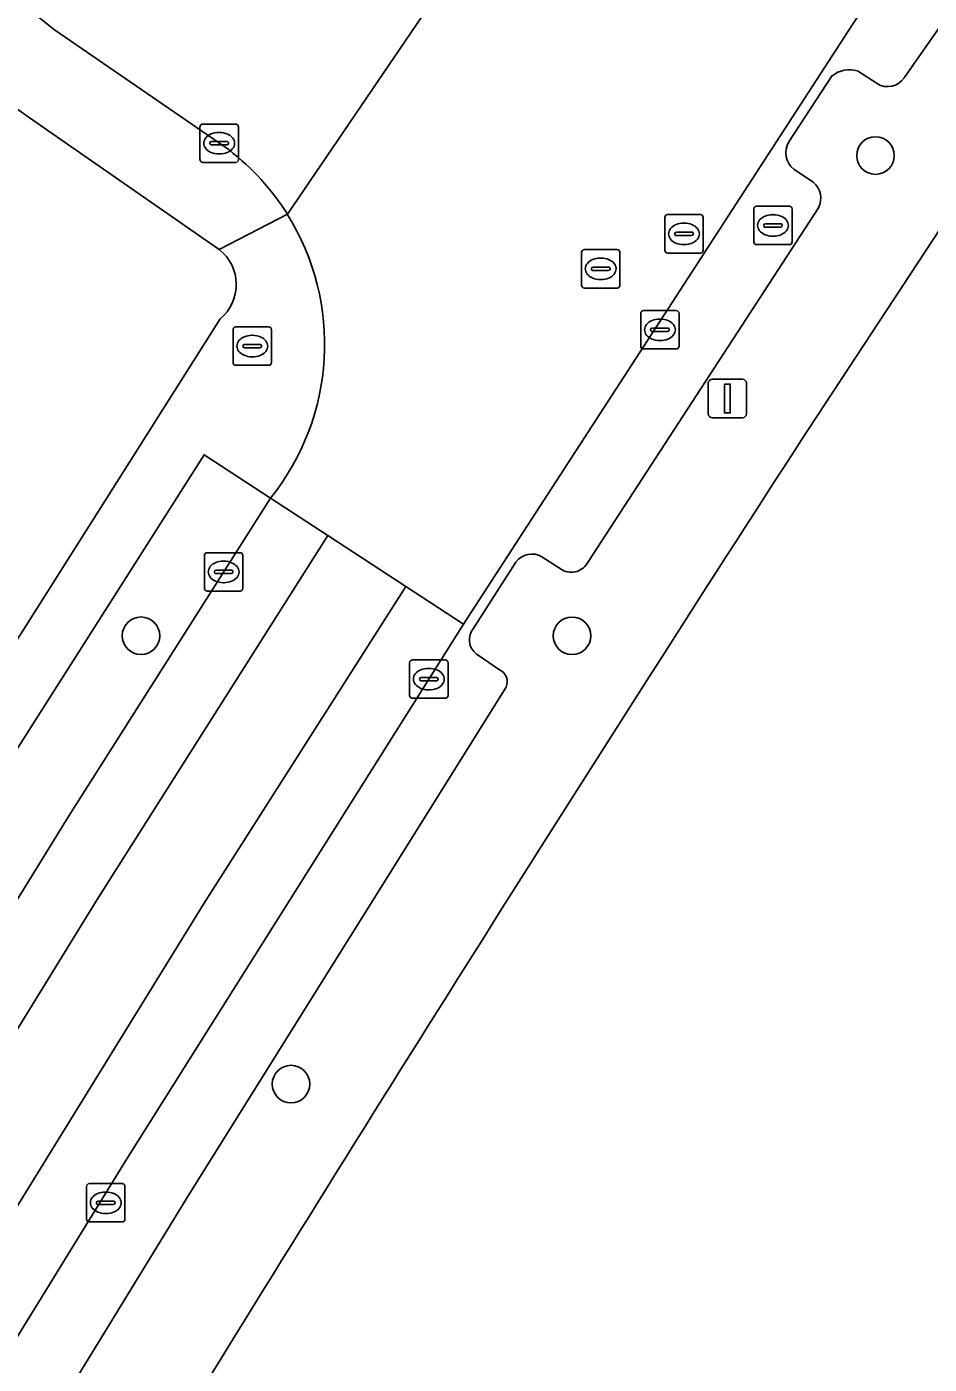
# Model space of a CAD drawing. Extents: x 159039 to 160102, y 381214 to 382524.
# Drawn here: x 159416.33 to 159439.83, y 381818.69 to 381853.51 of the extents above; entities that cross this region are included whole.
import ezdxf

# ---------------------------------------------------------------- set-up
doc = ezdxf.new("R2010")
doc.units = 0
for name, color, linetype in [('IMGEO_Boom', 7, 'Continuous'), ('IMGEO_Brandkraan', 7, 'Continuous'), ('IMGEO_Erf', 7, 'Continuous'), ('IMGEO_Groenvoorziening', 7, 'Continuous'), ('IMGEO_Kolk', 7, 'Continuous'), ('IMGEO_Lichtmast', 7, 'Continuous'), ('IMGEO_Parkeervlak_open', 7, 'Continuous'), ('IMGEO_Rijbaan_lokaal_gesloten', 7, 'Continuous'), ('IMGEO_Rijbaan_lokaal_open', 7, 'Continuous'), ('IMGEO_Rioolput', 7, 'Continuous'), ('IMGEO_Voetpad_open', 7, 'Continuous')]:
    doc.layers.add(name, color=color, linetype=linetype)

msp = doc.modelspace()

# ---------------------------------------------------------------- linework, layer by layer
at = {"layer": 'IMGEO_Boom'}
for centre in [(159438.426, 381850.157), (159419.307, 381837.655), (159430.527, 381837.653), (159423.211, 381825.981)]:
    msp.add_circle(centre, 0.489, dxfattribs=at)
at = {"layer": 'IMGEO_Brandkraan'}
for p, q in [((159421.778, 381845.697), (159422.63, 381845.697)), ((159421.703, 381844.771), (159421.703, 381845.623)), ((159422.191, 381845.477), (159422.216, 381845.477)), ((159422.704, 381845.623), (159422.704, 381844.771)), ((159421.962, 381845.191), (159421.962, 381845.203)), ((159422.4, 381845.154), (159422.002, 381845.154)), ((159422.005, 381845.24), (159422.403, 381845.24)), ((159422.446, 381845.203), (159422.446, 381845.191)), ((159422.63, 381844.697), (159421.778, 381844.697)), ((159422.214, 381844.917), (159422.189, 381844.917))]:
    msp.add_line(p, q, dxfattribs=at)
for points in [[(159421.778, 381845.697), (159422.63, 381845.697)], [(159421.703, 381844.771), (159421.703, 381845.623)], [(159422.704, 381845.623), (159422.704, 381844.771)], [(159422.63, 381844.697), (159421.778, 381844.697)]]:
    msp.add_lwpolyline(points, dxfattribs=at)
for centre, radius, start, end in [((159421.78, 381845.621), 0.0765, 91.552, 178.448), ((159421.78, 381845.621), 0.0765, 91.552, 178.448), ((159422.628, 381845.621), 0.0765, 1.552, 88.448), ((159422.628, 381845.621), 0.0765, 1.552, 88.448), ((159422.002, 381845.2), 0.0403, 85.8775, 175.7526), ((159421.999, 381845.19), 0.0366, 178.938, 274.7102), ((159422.403, 381845.197), 0.043, 264.8664, 352.4533), ((159422.407, 381845.202), 0.0386, 1.7309, 96.639), ((159421.78, 381844.773), 0.0765, 181.552, 268.448), ((159421.78, 381844.773), 0.0765, 181.552, 268.448), ((159422.628, 381844.773), 0.0765, 271.552, 358.448), ((159422.628, 381844.773), 0.0765, 271.552, 358.448)]:
    msp.add_arc(centre, radius, start, end, dxfattribs=at)
for centre, major_axis, ratio, start_param, end_param in [((159422.19, 381845.197), (-0.387, 0.002), 0.722429, 4.712389, 7.853982), ((159422.215, 381845.197), (-0.39, 0.002), 0.717154, 1.570796, 4.712389)]:
    msp.add_ellipse(centre, major_axis=major_axis, ratio=ratio, start_param=start_param, end_param=end_param, dxfattribs=at)
at = {"layer": 'IMGEO_Erf'}
for points in [[(159421.342, 381847.712), (159416.367, 381851.168), (159402.805, 381860.86), (159399.731, 381856.015), (159402.098, 381854.512), (159400.474, 381851.954), (159398.342, 381848.595), (159396.283, 381845.35), (159393.916, 381846.853), (159391.581, 381843.065), (159393.948, 381841.563), (159391.796, 381838.171), (159389.757, 381834.959), (159387.39, 381836.462), (159385.062, 381832.633)], [(159401.837, 381839.027), (159405.161, 381844.265), (159402.084, 381846.218), (159405.57, 381851.708), (159408.646, 381849.756), (159415.788, 381845.224), (159412.302, 381839.731), (159408.979, 381834.494), (159405.707, 381829.34), (159402.392, 381824.117), (159399.163, 381819.028), (159395.726, 381813.612), (159392.246, 381808.129), (159396.349, 381805.602), (159414.422, 381834.943), (159421.364, 381845.906)]]:
    msp.add_lwpolyline(points, dxfattribs=at)
msp.add_arc((159420.633, 381846.8), 1.155, 309.2555, 52.1403, dxfattribs=at)
at = {"layer": 'IMGEO_Groenvoorziening'}
msp.add_lwpolyline([(159472.853, 381895.902), (159469.411, 381891.03), (159460.955, 381879.064), (159451.35, 381865.049), (159442.358, 381851.669), (159436.502, 381842.757)], dxfattribs=at)
msp.add_arc((160582.266, 381102.158), 1364.281, 147.122201, 148.336388, dxfattribs=at)
at = {"layer": 'IMGEO_Kolk'}
for p, q in [((159420.917, 381850.978), (159421.769, 381850.978)), ((159420.842, 381850.052), (159420.842, 381850.904)), ((159421.33, 381850.758), (159421.355, 381850.758)), ((159421.843, 381850.904), (159421.843, 381850.052)), ((159421.101, 381850.472), (159421.101, 381850.484)), ((159421.539, 381850.435), (159421.141, 381850.435)), ((159421.144, 381850.521), (159421.542, 381850.521)), ((159421.585, 381850.484), (159421.585, 381850.472)), ((159421.769, 381849.978), (159420.917, 381849.978)), ((159421.353, 381850.198), (159421.328, 381850.198)), ((159432.315, 381845.195), (159432.315, 381846.047)), ((159432.39, 381846.121), (159433.242, 381846.121)), ((159433.316, 381846.047), (159433.316, 381845.195)), ((159432.803, 381845.901), (159432.828, 381845.901)), ((159432.574, 381845.615), (159432.574, 381845.627)), ((159433.012, 381845.578), (159432.614, 381845.578)), ((159432.617, 381845.664), (159433.015, 381845.664)), ((159432.826, 381845.341), (159432.801, 381845.341)), ((159433.058, 381845.627), (159433.058, 381845.615)), ((159433.242, 381845.121), (159432.39, 381845.121)), ((159421.032, 381839.816), (159421.884, 381839.816)), ((159420.957, 381838.89), (159420.957, 381839.742)), ((159421.445, 381839.596), (159421.47, 381839.596)), ((159421.958, 381839.742), (159421.958, 381838.89)), ((159421.216, 381839.31), (159421.216, 381839.322)), ((159421.654, 381839.273), (159421.256, 381839.273)), ((159421.259, 381839.359), (159421.657, 381839.359)), ((159421.7, 381839.322), (159421.7, 381839.31)), ((159421.884, 381838.816), (159421.032, 381838.816)), ((159421.468, 381839.036), (159421.443, 381839.036)), ((159426.374, 381837.026), (159427.226, 381837.026)), ((159426.299, 381836.1), (159426.299, 381836.952)), ((159426.787, 381836.806), (159426.812, 381836.806)), ((159427.3, 381836.952), (159427.3, 381836.1)), ((159426.558, 381836.52), (159426.558, 381836.532)), ((159426.996, 381836.483), (159426.598, 381836.483)), ((159426.601, 381836.569), (159426.999, 381836.569)), ((159427.042, 381836.532), (159427.042, 381836.52)), ((159427.226, 381836.026), (159426.374, 381836.026)), ((159426.81, 381836.246), (159426.785, 381836.246)), ((159417.888, 381822.466), (159417.888, 381823.318)), ((159417.963, 381823.392), (159418.815, 381823.392)), ((159418.376, 381823.172), (159418.401, 381823.172)), ((159418.889, 381823.318), (159418.889, 381822.466)), ((159418.147, 381822.886), (159418.147, 381822.898)), ((159418.585, 381822.849), (159418.187, 381822.849)), ((159418.19, 381822.935), (159418.588, 381822.935)), ((159418.631, 381822.898), (159418.631, 381822.886)), ((159418.815, 381822.392), (159417.963, 381822.392)), ((159418.399, 381822.612), (159418.374, 381822.612))]:
    msp.add_line(p, q, dxfattribs=at)
for points in [[(159420.917, 381850.978), (159421.769, 381850.978)], [(159420.842, 381850.052), (159420.842, 381850.904)], [(159421.843, 381850.904), (159421.843, 381850.052)], [(159421.769, 381849.978), (159420.917, 381849.978)], [(159432.315, 381845.195), (159432.315, 381846.047)], [(159432.39, 381846.121), (159433.242, 381846.121)], [(159433.316, 381846.047), (159433.316, 381845.195)], [(159433.242, 381845.121), (159432.39, 381845.121)], [(159421.032, 381839.816), (159421.884, 381839.816)], [(159420.957, 381838.89), (159420.957, 381839.742)], [(159421.958, 381839.742), (159421.958, 381838.89)], [(159421.884, 381838.816), (159421.032, 381838.816)], [(159426.374, 381837.026), (159427.226, 381837.026)], [(159426.299, 381836.1), (159426.299, 381836.952)], [(159427.3, 381836.952), (159427.3, 381836.1)], [(159427.226, 381836.026), (159426.374, 381836.026)], [(159417.888, 381822.466), (159417.888, 381823.318)], [(159417.963, 381823.392), (159418.815, 381823.392)], [(159418.889, 381823.318), (159418.889, 381822.466)], [(159418.815, 381822.392), (159417.963, 381822.392)]]:
    msp.add_lwpolyline(points, dxfattribs=at)
for centre, radius, start, end in [((159420.919, 381850.902), 0.0765, 91.552, 178.448), ((159420.919, 381850.902), 0.0765, 91.552, 178.448), ((159421.767, 381850.902), 0.0765, 1.552, 88.448), ((159421.767, 381850.902), 0.0765, 1.552, 88.448), ((159421.141, 381850.481), 0.0403, 85.8775, 175.7526), ((159421.138, 381850.471), 0.0366, 178.938, 274.7102), ((159421.542, 381850.478), 0.043, 264.8664, 352.4533), ((159421.546, 381850.483), 0.0386, 1.7309, 96.639), ((159420.919, 381850.054), 0.0765, 181.552, 268.448), ((159420.919, 381850.054), 0.0765, 181.552, 268.448), ((159421.767, 381850.054), 0.0765, 271.552, 358.448), ((159421.767, 381850.054), 0.0765, 271.552, 358.448), ((159432.392, 381846.045), 0.0765, 91.552, 178.448), ((159432.392, 381846.045), 0.0765, 91.552, 178.448), ((159433.24, 381846.045), 0.0765, 1.552, 88.448), ((159433.24, 381846.045), 0.0765, 1.552, 88.448), ((159432.614, 381845.624), 0.0403, 85.8775, 175.7526), ((159432.611, 381845.614), 0.0366, 178.938, 274.7102), ((159433.015, 381845.621), 0.043, 264.8664, 352.4533), ((159433.019, 381845.626), 0.0386, 1.7309, 96.639), ((159432.392, 381845.197), 0.0765, 181.552, 268.448), ((159432.392, 381845.197), 0.0765, 181.552, 268.448), ((159433.24, 381845.197), 0.0765, 271.552, 358.448), ((159433.24, 381845.197), 0.0765, 271.552, 358.448), ((159421.034, 381839.74), 0.0765, 91.552, 178.448), ((159421.034, 381839.74), 0.0765, 91.552, 178.448), ((159421.882, 381839.74), 0.0765, 1.552, 88.448), ((159421.882, 381839.74), 0.0765, 1.552, 88.448), ((159421.256, 381839.319), 0.0403, 85.8775, 175.7526), ((159421.253, 381839.309), 0.0366, 178.938, 274.7102), ((159421.657, 381839.316), 0.043, 264.8664, 352.4533), ((159421.661, 381839.321), 0.0386, 1.7309, 96.639), ((159421.034, 381838.892), 0.0765, 181.552, 268.448), ((159421.034, 381838.892), 0.0765, 181.552, 268.448), ((159421.882, 381838.892), 0.0765, 271.552, 358.448), ((159421.882, 381838.892), 0.0765, 271.552, 358.448), ((159426.376, 381836.95), 0.0765, 91.552, 178.448), ((159426.376, 381836.95), 0.0765, 91.552, 178.448), ((159427.224, 381836.95), 0.0765, 1.552, 88.448), ((159427.224, 381836.95), 0.0765, 1.552, 88.448), ((159426.598, 381836.529), 0.0403, 85.8775, 175.7526), ((159426.595, 381836.519), 0.0366, 178.938, 274.7102), ((159426.999, 381836.526), 0.043, 264.8664, 352.4533), ((159427.003, 381836.531), 0.0386, 1.7309, 96.639), ((159426.376, 381836.102), 0.0765, 181.552, 268.448), ((159426.376, 381836.102), 0.0765, 181.552, 268.448), ((159427.224, 381836.102), 0.0765, 271.552, 358.448), ((159427.224, 381836.102), 0.0765, 271.552, 358.448), ((159417.965, 381823.316), 0.0765, 91.552, 178.448), ((159417.965, 381823.316), 0.0765, 91.552, 178.448), ((159418.813, 381823.316), 0.0765, 1.552, 88.448), ((159418.813, 381823.316), 0.0765, 1.552, 88.448), ((159418.187, 381822.895), 0.0403, 85.8775, 175.7526), ((159418.184, 381822.885), 0.0366, 178.938, 274.7102), ((159418.588, 381822.892), 0.043, 264.8664, 352.4533), ((159418.592, 381822.897), 0.0386, 1.7309, 96.639), ((159417.965, 381822.468), 0.0765, 181.552, 268.448), ((159417.965, 381822.468), 0.0765, 181.552, 268.448), ((159418.813, 381822.468), 0.0765, 271.552, 358.448), ((159418.813, 381822.468), 0.0765, 271.552, 358.448)]:
    msp.add_arc(centre, radius, start, end, dxfattribs=at)
for centre, major_axis, ratio, start_param, end_param in [((159421.329, 381850.478), (-0.387, 0.002), 0.722429, 4.712389, 7.853982), ((159421.354, 381850.478), (-0.39, 0.002), 0.717154, 1.570796, 4.712389), ((159432.802, 381845.621), (-0.387, 0.002), 0.722429, 4.712389, 7.853982), ((159432.827, 381845.621), (-0.39, 0.002), 0.717154, 1.570796, 4.712389), ((159421.444, 381839.316), (-0.387, 0.002), 0.722429, 4.712389, 7.853982), ((159421.469, 381839.316), (-0.39, 0.002), 0.717154, 1.570796, 4.712389), ((159426.786, 381836.526), (-0.387, 0.002), 0.722429, 4.712389, 7.853982), ((159426.811, 381836.526), (-0.39, 0.002), 0.717154, 1.570796, 4.712389), ((159418.375, 381822.892), (-0.387, 0.002), 0.722429, 4.712389, 7.853982), ((159418.4, 381822.892), (-0.39, 0.002), 0.717154, 1.570796, 4.712389)]:
    msp.add_ellipse(centre, major_axis=major_axis, ratio=ratio, start_param=start_param, end_param=end_param, dxfattribs=at)
at = {"layer": 'IMGEO_Lichtmast'}
for p, q in [((159434.175, 381844.331), (159434.965, 381844.331)), ((159434.965, 381844.331), (159434.175, 381844.331)), ((159434.075, 381843.431), (159434.075, 381844.231)), ((159434.075, 381844.231), (159434.075, 381843.431)), ((159435.065, 381844.231), (159435.065, 381843.431)), ((159435.065, 381843.431), (159435.065, 381844.231)), ((159434.965, 381843.331), (159434.175, 381843.331)), ((159434.175, 381843.331), (159434.965, 381843.331))]:
    msp.add_line(p, q, dxfattribs=at)
msp.add_lwpolyline([(159434.495, 381844.206), (159434.645, 381844.206), (159434.645, 381843.456), (159434.495, 381843.456), (159434.495, 381844.206)], dxfattribs=at)
for centre, start, end in [((159434.175, 381844.231), 90, 180), ((159434.175, 381844.231), 90, 180), ((159434.965, 381844.231), 0, 90), ((159434.965, 381844.231), 360, 90), ((159434.175, 381843.431), 180, 270), ((159434.175, 381843.431), 180, 270), ((159434.965, 381843.431), 270, 0), ((159434.965, 381843.431), 270, 0)]:
    msp.add_arc(centre, 0.1, start, end, dxfattribs=at)
at = {"layer": 'IMGEO_Parkeervlak_open'}
for points in [[(159495.744, 381934.93), (159479.948, 381913.867), (159472.544, 381903.698), (159465.19, 381893.41), (159456.94, 381881.697), (159449.873, 381871.488), (159437.829, 381853.565), (159427.699, 381837.953), (159418.936, 381824.033), (159404.64, 381800.812), (159400.746, 381794.258), (159396.213, 381786.294), (159394.802, 381783.778), (159393.013, 381780.216)], [(159439.172, 381852.179), (159444.556, 381859.878), (159451.473, 381870.513), (159466.818, 381892.482), (159473.99, 381902.501)], [(159437.954, 381852.359), (159438.469, 381852.03)], [(159436.174, 381850.51), (159437.302, 381852.237)], [(159436.807, 381849.462), (159436.301, 381849.806)], [(159430.944, 381839.576), (159436.942, 381848.799)], [(159388.803, 381785.24), (159396.798, 381799.408), (159399.834, 381804.431), (159417.421, 381832.946), (159422.676, 381841.238), (159420.947, 381842.368), (159415.674, 381834.072), (159406.901, 381819.922), (159394.572, 381799.726), (159386.658, 381785.747)], [(159427.936, 381837.811), (159429.068, 381839.57)], [(159429.745, 381839.705), (159430.271, 381839.369)], [(159428.642, 381836.763), (159428.084, 381837.152)], [(159396.032, 381782.098), (159402.419, 381793.359), (159405.684, 381798.889), (159407.08, 381801.11), (159420.575, 381823.146), (159428.809, 381836.319)]]:
    msp.add_lwpolyline(points, dxfattribs=at)
for centre, radius, start, end in [((159437.743, 381851.682), 0.709, 72.7008, 128.4961), ((159438.744, 381852.467), 0.516, 237.814, 326.1194), ((159436.627, 381850.228), 0.534, 148.1402, 232.3118), ((159436.465, 381849.047), 0.537, 332.501, 50.5174), ((159429.477, 381839.283), 0.5, 57.6185, 144.9363), ((159430.508, 381839.796), 0.488, 240.9567, 333.2368), ((159428.312, 381837.549), 0.458, 145.1568, 240.1584), ((159428.509, 381836.459), 0.332, 334.958, 66.2672)]:
    msp.add_arc(centre, radius, start, end, dxfattribs=at)
at = {"layer": 'IMGEO_Rijbaan_lokaal_gesloten'}
for points in [[(159424.166, 381840.264), (159422.676, 381841.238), (159417.421, 381832.946), (159399.834, 381804.431), (159396.798, 381799.408), (159388.803, 381785.24)], [(159426.197, 381838.936), (159424.166, 381840.264), (159418.168, 381830.791), (159400.004, 381801.271), (159390.157, 381784.008)], [(159390.157, 381784.008), (159400.004, 381801.271), (159418.168, 381830.791), (159424.166, 381840.264)], [(159394.274, 381786.572), (159397.405, 381792.005), (159401.306, 381798.719), (159405.571, 381805.619), (159415.465, 381821.817), (159420.934, 381830.666), (159426.197, 381838.936)], [(159400.746, 381794.258), (159404.64, 381800.812), (159418.936, 381824.033), (159427.699, 381837.953), (159426.197, 381838.936), (159420.934, 381830.666), (159415.465, 381821.817), (159405.571, 381805.619), (159401.306, 381798.719), (159397.405, 381792.005), (159394.274, 381786.572)]]:
    msp.add_lwpolyline(points, dxfattribs=at)
at = {"layer": 'IMGEO_Rijbaan_lokaal_open'}
for points in [[(159351.831, 381901.396), (159354.473, 381898.459), (159356.724, 381896.513), (159360.469, 381893.231), (159361.778, 381891.943), (159362.316, 381891.65), (159376.136, 381882.142), (159377.184, 381881.424), (159383.005, 381877.455), (159388.94, 381873.188), (159397.966, 381866.975), (159406.023, 381861.421), (159413.89, 381855.955), (159417.059, 381853.43), (159421.598, 381850.302)], [(159423.116, 381848.629), (159426.771, 381854.002)], [(159426.771, 381854.002), (159423.116, 381848.629)], [(159422.676, 381841.238), (159424.166, 381840.264), (159426.197, 381838.936), (159427.699, 381837.953), (159437.829, 381853.565)]]:
    msp.add_lwpolyline(points, dxfattribs=at)
for centre, radius, start, end in [((159417.712, 381845.251), 6.373, 32.0096, 52.4286), ((159417.701, 381845.243), 6.386, 321.1642, 32.022)]:
    msp.add_arc(centre, radius, start, end, dxfattribs=at)
at = {"layer": 'IMGEO_Rioolput'}
for p, q in [((159435.333, 381848.838), (159436.185, 381848.838)), ((159432.941, 381847.692), (159432.941, 381848.544)), ((159433.016, 381848.618), (159433.868, 381848.618)), ((159433.942, 381848.544), (159433.942, 381847.692)), ((159435.258, 381847.912), (159435.258, 381848.764)), ((159435.746, 381848.618), (159435.771, 381848.618)), ((159436.259, 381848.764), (159436.259, 381847.912)), ((159433.243, 381848.161), (159433.641, 381848.161)), ((159433.429, 381848.398), (159433.454, 381848.398)), ((159435.517, 381848.332), (159435.517, 381848.344)), ((159435.955, 381848.295), (159435.557, 381848.295)), ((159435.56, 381848.381), (159435.958, 381848.381)), ((159436.001, 381848.344), (159436.001, 381848.332)), ((159433.2, 381848.112), (159433.2, 381848.124)), ((159433.638, 381848.075), (159433.24, 381848.075)), ((159433.452, 381847.838), (159433.427, 381847.838)), ((159433.684, 381848.124), (159433.684, 381848.112)), ((159436.185, 381847.838), (159435.333, 381847.838)), ((159435.769, 381848.058), (159435.744, 381848.058)), ((159430.773, 381846.782), (159430.773, 381847.634)), ((159430.848, 381847.708), (159431.7, 381847.708)), ((159431.261, 381847.488), (159431.286, 381847.488)), ((159431.774, 381847.634), (159431.774, 381846.782)), ((159433.868, 381847.618), (159433.016, 381847.618)), ((159431.032, 381847.202), (159431.032, 381847.214)), ((159431.47, 381847.165), (159431.072, 381847.165)), ((159431.075, 381847.251), (159431.473, 381847.251)), ((159431.516, 381847.214), (159431.516, 381847.202)), ((159431.284, 381846.928), (159431.259, 381846.928)), ((159431.7, 381846.708), (159430.848, 381846.708))]:
    msp.add_line(p, q, dxfattribs=at)
for points in [[(159435.333, 381848.838), (159436.185, 381848.838)], [(159432.941, 381847.692), (159432.941, 381848.544)], [(159433.016, 381848.618), (159433.868, 381848.618)], [(159433.942, 381848.544), (159433.942, 381847.692)], [(159435.258, 381847.912), (159435.258, 381848.764)], [(159436.259, 381848.764), (159436.259, 381847.912)], [(159436.185, 381847.838), (159435.333, 381847.838)], [(159430.773, 381846.782), (159430.773, 381847.634)], [(159430.848, 381847.708), (159431.7, 381847.708)], [(159431.774, 381847.634), (159431.774, 381846.782)], [(159433.868, 381847.618), (159433.016, 381847.618)], [(159431.7, 381846.708), (159430.848, 381846.708)]]:
    msp.add_lwpolyline(points, dxfattribs=at)
for centre, radius, start, end in [((159435.335, 381848.762), 0.0765, 91.552, 178.448), ((159435.335, 381848.762), 0.0765, 91.552, 178.448), ((159436.183, 381848.762), 0.0765, 1.552, 88.448), ((159436.183, 381848.762), 0.0765, 1.552, 88.448), ((159433.018, 381848.542), 0.0765, 91.552, 178.448), ((159433.018, 381848.542), 0.0765, 91.552, 178.448), ((159433.866, 381848.542), 0.0765, 1.552, 88.448), ((159433.866, 381848.542), 0.0765, 1.552, 88.448), ((159433.24, 381848.121), 0.0403, 85.8775, 175.7526), ((159433.645, 381848.123), 0.0386, 1.7309, 96.639), ((159435.557, 381848.341), 0.0403, 85.8775, 175.7526), ((159435.554, 381848.331), 0.0366, 178.938, 274.7102), ((159435.958, 381848.338), 0.043, 264.8664, 352.4533), ((159435.962, 381848.343), 0.0386, 1.7309, 96.639), ((159433.237, 381848.111), 0.0366, 178.938, 274.7102), ((159433.641, 381848.118), 0.043, 264.8664, 352.4533), ((159435.335, 381847.914), 0.0765, 181.552, 268.448), ((159435.335, 381847.914), 0.0765, 181.552, 268.448), ((159436.183, 381847.914), 0.0765, 271.552, 358.448), ((159436.183, 381847.914), 0.0765, 271.552, 358.448), ((159430.85, 381847.632), 0.0765, 91.552, 178.448), ((159430.85, 381847.632), 0.0765, 91.552, 178.448), ((159431.698, 381847.632), 0.0765, 1.552, 88.448), ((159431.698, 381847.632), 0.0765, 1.552, 88.448), ((159433.018, 381847.694), 0.0765, 181.552, 268.448), ((159433.018, 381847.694), 0.0765, 181.552, 268.448), ((159433.866, 381847.694), 0.0765, 271.552, 358.448), ((159433.866, 381847.694), 0.0765, 271.552, 358.448), ((159431.072, 381847.211), 0.0403, 85.8775, 175.7526), ((159431.069, 381847.201), 0.0366, 178.938, 274.7102), ((159431.473, 381847.208), 0.043, 264.8664, 352.4533), ((159431.477, 381847.213), 0.0386, 1.7309, 96.639), ((159430.85, 381846.784), 0.0765, 181.552, 268.448), ((159430.85, 381846.784), 0.0765, 181.552, 268.448), ((159431.698, 381846.784), 0.0765, 271.552, 358.448), ((159431.698, 381846.784), 0.0765, 271.552, 358.448)]:
    msp.add_arc(centre, radius, start, end, dxfattribs=at)
for centre, major_axis, ratio, start_param, end_param in [((159435.745, 381848.338), (-0.387, 0.002), 0.722429, 4.712389, 7.853982), ((159435.77, 381848.338), (-0.39, 0.002), 0.717154, 1.570796, 4.712389), ((159433.428, 381848.118), (-0.387, 0.002), 0.722429, 4.712389, 7.853982), ((159433.453, 381848.118), (-0.39, 0.002), 0.717154, 1.570796, 4.712389), ((159431.26, 381847.208), (-0.387, 0.002), 0.722429, 4.712389, 7.853982), ((159431.285, 381847.208), (-0.39, 0.002), 0.717154, 1.570796, 4.712389)]:
    msp.add_ellipse(centre, major_axis=major_axis, ratio=ratio, start_param=start_param, end_param=end_param, dxfattribs=at)
at = {"layer": 'IMGEO_Voetpad_open'}
for points in [[(159473.99, 381902.501), (159466.818, 381892.482), (159451.473, 381870.513), (159444.556, 381859.878), (159439.172, 381852.179)], [(159436.502, 381842.757), (159442.358, 381851.669), (159451.35, 381865.049), (159460.955, 381879.064), (159469.411, 381891.03), (159472.853, 381895.902)], [(159374.506, 381880.639), (159381.223, 381875.841), (159385.148, 381873.477), (159401.551, 381861.756), (159402.805, 381860.86), (159416.367, 381851.168), (159421.342, 381847.712), (159423.116, 381848.629)], [(159421.598, 381850.302), (159417.059, 381853.43), (159413.89, 381855.955), (159406.023, 381861.421), (159397.966, 381866.975), (159388.94, 381873.188), (159383.005, 381877.455)], [(159438.469, 381852.03), (159437.954, 381852.359)], [(159437.302, 381852.237), (159436.174, 381850.51)], [(159436.301, 381849.806), (159436.807, 381849.462)], [(159423.116, 381848.629), (159421.342, 381847.712)], [(159436.942, 381848.799), (159430.944, 381839.576)], [(159421.364, 381845.906), (159414.422, 381834.943), (159396.349, 381805.602), (159395.49, 381804.207), (159395.25, 381803.818), (159385.917, 381787.736), (159385.406, 381786.981)], [(159386.658, 381785.747), (159394.572, 381799.726), (159406.901, 381819.922), (159415.674, 381834.072), (159420.947, 381842.368), (159422.676, 381841.238)], [(159429.068, 381839.57), (159427.936, 381837.811)], [(159430.271, 381839.369), (159429.745, 381839.705)], [(159428.084, 381837.152), (159428.642, 381836.763)], [(159428.809, 381836.319), (159420.575, 381823.146), (159407.08, 381801.11), (159405.684, 381798.889), (159402.419, 381793.359), (159396.032, 381782.098)]]:
    msp.add_lwpolyline(points, dxfattribs=at)
for centre, radius, start, end in [((159437.743, 381851.682), 0.709, 72.7008, 128.4961), ((159438.744, 381852.467), 0.516, 237.814, 326.1194), ((159417.712, 381845.251), 6.373, 32.0096, 52.4286), ((159436.627, 381850.228), 0.534, 148.1402, 232.3118), ((159436.465, 381849.047), 0.537, 332.501, 50.5174), ((159417.701, 381845.243), 6.386, 321.1642, 32.022), ((159420.633, 381846.8), 1.155, 309.2555, 52.1403), ((160582.266, 381102.158), 1364.281, 147.122201, 148.336388), ((159429.477, 381839.283), 0.5, 57.6185, 144.9363), ((159430.508, 381839.796), 0.488, 240.9567, 333.2368), ((159428.312, 381837.549), 0.458, 145.1568, 240.1584), ((159428.509, 381836.459), 0.332, 334.958, 66.2672)]:
    msp.add_arc(centre, radius, start, end, dxfattribs=at)

doc.saveas('drawing.dxf')
